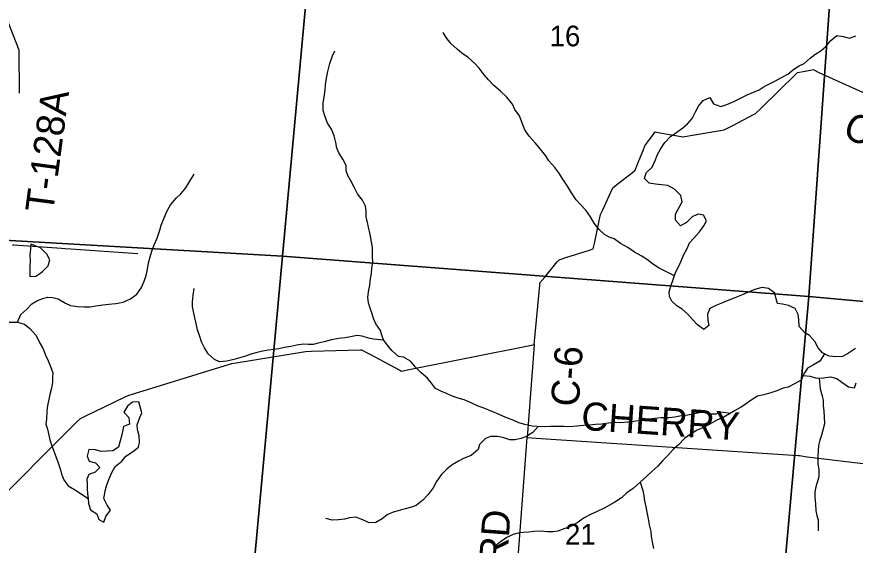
# Model space of a CAD drawing. Extents: x 1715311 to 2083412, y 146837 to 553079.
# Drawn here: x 1957824 to 1966796, y 327826 to 333480 of the extents above; entities that cross this region are included whole.
import ezdxf

# ---------------------------------------------------------------- set-up
doc = ezdxf.new("R2010")
doc.units = 0
for name, color, linetype in [('GM_X_County_Road', 7, 'Continuous'), ('GM_X_County_Road_Text', 7, 'Continuous'), ('GM_X_Major_River', 7, 'Continuous'), ('GM_X_Minor_Lake', 7, 'Continuous'), ('GM_X_Minor_River', 7, 'Continuous'), ('GM_X_Section', 7, 'Continuous'), ('GM_X_Section_Text', 7, 'Continuous'), ('GM_X_Township_Road', 7, 'Continuous'), ('GM_X_Township_Road_Text', 7, 'Continuous'), ('GM_X_Township_ROW', 7, 'Continuous')]:
    doc.layers.add(name, color=color, linetype=linetype)

msp = doc.modelspace()

# ---------------------------------------------------------------- linework, layer by layer
at = {"layer": 'GM_X_County_Road'}
for points in [[(1964498.1, 331981.3), (1964525.4, 332048.4), (1964545.9, 332098.6), (1964576.6, 332140.5), (1964638, 332224.3), (1964656, 332248.9), (1964728.2, 332235.9), (1964932.6, 332198.7), (1964954.3, 332194.8), (1965034.9, 332208.9), (1965393.1, 332271.6), (1965400.8, 332273), (1965485.9, 332317.4), (1965716.1, 332437.6), (1965727.1, 332443.3), (1965792.6, 332507.1), (1966164.7, 332869.7), (1966177.6, 332882.2), (1966261.7, 332899.3), (1966312.6, 332909.6), (1966345.7, 332916.3), (1966407.6, 332883.5), (1967703.9, 332298.9)], [(1957500.9, 328180.3), (1958471.5, 329148.4), (1958505.7, 329182.4), (1958556.9, 329207.2), (1958984.1, 329413.5), (1959016.2, 329429), (1959082.8, 329449.6), (1960090.2, 329761), (1960125.3, 329771.7), (1960192.9, 329782.7), (1960869.3, 329893.1), (1960912.2, 329900), (1960974, 329901.6), (1961501, 329915.7), (1961512.8, 329916), (1961595.5, 329872.3), (1961921.8, 329699.8), (1961941.2, 329689.5), (1962022.9, 329705.8), (1963315.4, 329963.3), (1963360.7, 329972.1), (1963371.1, 330083.5), (1963420.4, 330608.3), (1963422.7, 330633.5), (1963473.8, 330695.2), (1963608.4, 330857.6), (1963626.9, 330880), (1963699.6, 330903.1), (1963950.9, 330982.9), (1963993.3, 330996.3), (1964006, 331055.8), (1964060.9, 331313.6), (1964071.4, 331363.1), (1964094.1, 331413), (1964181.3, 331605), (1964201.6, 331649.7), (1964245.7, 331684.6), (1964411.1, 331815.4), (1964439.8, 331838.1), (1964465.8, 331901.9), (1964498.1, 331981.3)], [(1963360.7, 329972.1), (1963356.8, 329920.3), (1963286.6, 328978), (1963380.7, 328971.7), (1966180.6, 328786.9), (1966199.6, 328785.4), (1966283.4, 328773.1), (1967714.3, 328601.5)]]:
    msp.add_lwpolyline(points, dxfattribs=at)
at = {"layer": 'GM_X_Major_River'}
for points in [[(1964590.2, 331700.5), (1964542.5, 331750.8), (1964558.7, 331808.7), (1964622.9, 331870.5), (1964657.1, 331942.4), (1964679.3, 332006.3), (1964711.5, 332062.2), (1964759.7, 332136.1), (1964817.9, 332199.8), (1964885.9, 332245.6), (1964950, 332293.3), (1965002, 332333.1), (1965050.2, 332392.9), (1965086.4, 332464.8), (1965118.6, 332524.7), (1965168.8, 332584.5), (1965238.7, 332616.2), (1965280.4, 332548), (1965358.1, 332521.6), (1965422, 332541.3), (1965496, 332573), (1965562, 332604.8), (1965640, 332644.4), (1965706, 332672.1), (1965767.9, 332699.9), (1965822, 332735.7), (1965894, 332769.4), (1965944, 332795.2), (1966008, 332830.9), (1966076, 332866.6), (1966138.1, 332920.4), (1966196.1, 332956.1), (1966250.1, 332981.9), (1966312.2, 333035.7), (1966364.2, 333075.5), (1966430.3, 333119.2), (1966482.4, 333163), (1966534.5, 333224.8), (1966600.6, 333280.5), (1966666.4, 333268.2), (1966736.2, 333249.9), (1966804.1, 333275.6)], [(1966799.6, 329931.2), (1966725.6, 329881.5), (1966661.6, 329845.8), (1966589.7, 329842.1), (1966517.9, 329850.4), (1966444.2, 329884.8), (1966398.6, 329937), (1966362.9, 330007.2), (1966307.3, 330069.5), (1966253.6, 330103.8), (1966198, 330168.1), (1966194.3, 330242.2), (1966186.6, 330294.2), (1966152.9, 330358.4), (1966083.2, 330390.8), (1966017.4, 330407.1), (1965965.6, 330411.3), (1965951.8, 330461.4), (1965934.1, 330523.6), (1965866.5, 330573.9), (1965800.7, 330582.2), (1965730.8, 330566.5), (1965648.8, 330532.9), (1965578.8, 330501.1), (1965508.8, 330473.5), (1965442.9, 330447.7), (1965374.9, 330418), (1965304.9, 330392.3), (1965239, 330360.6), (1965214.7, 330296.6), (1965218.4, 330230.6), (1965228.2, 330176.5), (1965176.1, 330132.7), (1965108.5, 330183), (1965062.8, 330235.3), (1965005.2, 330297.6), (1964943.6, 330351.9), (1964891.8, 330382.2), (1964832.2, 330436.5), (1964810.4, 330486.6), (1964806.7, 330536.7), (1964826.9, 330608.6), (1964849.2, 330670.6), (1964873.4, 330742.5), (1964911.7, 330818.4), (1964935.9, 330876.3), (1964960, 330930.3), (1964996.3, 331002.2), (1965024.5, 331060.1), (1965072.6, 331113.9), (1965128.7, 331177.7), (1965174.9, 331243.5), (1965203.1, 331295.4), (1965171.4, 331357.6), (1965117.6, 331367.9), (1965053.6, 331344.1), (1964989.5, 331278.4), (1964927.5, 331242.6), (1964871.9, 331304.9), (1964874.1, 331369), (1964902.3, 331420.9), (1964942.5, 331498.8), (1964928.9, 331568.9), (1964861.3, 331637.2), (1964791.6, 331675.6), (1964723.8, 331681.9), (1964660, 331688.2), (1964590.2, 331700.5)]]:
    msp.add_lwpolyline(points, dxfattribs=at)
at = {"layer": 'GM_X_Minor_Lake'}
for points in [[(1957975, 331045.9), (1957969.1, 330989.9), (1957965.1, 330933.8), (1957967.1, 330869.8), (1957965.2, 330815.8), (1957965.2, 330699.7), (1958029, 330705.7), (1958071.2, 330734)], [(1958071.2, 330734), (1958100.8, 330753.8), (1958158.6, 330813.8), (1958178.5, 330877.9), (1958144.6, 330941.9), (1958076.8, 331007.9), (1957975, 331045.9)], [(1959130.4, 329361.3), (1959062.6, 329357.2), (1959008.8, 329313.2), (1958968.9, 329249.1), (1959022.8, 329191.1), (1959030.8, 329123.1), (1958967, 329095), (1958947.1, 329007), (1958931.2, 328943), (1958911.3, 328876.9), (1958851.5, 328834.8), (1958791.6, 328832.8), (1958727.8, 328828.8), (1958666, 328846.8), (1958596.2, 328848.8), (1958576.3, 328778.7), (1958598.2, 328724.7), (1958666, 328708.7), (1958713.9, 328658.7), (1958662.1, 328608.7), (1958596.3, 328584.6), (1958572.4, 328532.6), (1958576.4, 328480.5), (1958578.4, 328430.5), (1958580.4, 328376.5), (1958586.4, 328326.5), (1958592.5, 328272.4), (1958614.4, 328206.4), (1958682.2, 328162.4), (1958702.2, 328100.3), (1958754.1, 328072.3), (1958778, 328134.4), (1958825.8, 328200.5), (1958789.9, 328254.5), (1958754, 328324.5), (1958765.2, 328382.4)], [(1958765.2, 328382.4), (1958769.9, 328406.6), (1958785.8, 328462.6), (1958807.7, 328528.6), (1958841.6, 328602.7), (1958875.5, 328668.8), (1958947.2, 328724.8), (1958991.1, 328778.9), (1959060.9, 328824.9), (1959126.6, 328875), (1959138.6, 328927), (1959134.6, 328995), (1959116.6, 329063.1), (1959110.6, 329115.1), (1959142.5, 329191.2), (1959162.4, 329243.2), (1959130.4, 329361.3)]]:
    msp.add_lwpolyline(points, dxfattribs=at)
at = {"layer": 'GM_X_Minor_River'}
for points in [[(1964862.3, 330709.6), (1964763.7, 330757), (1964692, 330795.4), (1964624.4, 330839.7), (1964572.7, 330878), (1964507, 330922.3), (1964435.3, 330962.7), (1964361.7, 331011), (1964286.1, 331055.4), (1964216.4, 331103.8), (1964164.6, 331122), (1964112.9, 331150.3), (1964057.2, 331204.6), (1964001.6, 331270.9), (1963964, 331339.1), (1963912.4, 331409.4), (1963856.8, 331471.7), (1963809.2, 331521.9), (1963761.6, 331596.2), (1963716, 331666.4), (1963666.4, 331742.7), (1963624.8, 331811), (1963581.2, 331867.2), (1963517.6, 331939.5), (1963483.9, 331991.7), (1963428.3, 332062), (1963370.8, 332132.3), (1963307.2, 332202.7), (1963259.6, 332270.9), (1963230, 332351.1), (1963204.4, 332419.3), (1963152.8, 332489.6), (1963127.1, 332543.7), (1963067.6, 332620), (1963000, 332684.4), (1962930.4, 332744.8), (1962872.8, 332807.1), (1962827.1, 332859.3), (1962771.6, 332929.6), (1962723.9, 332979.8), (1962654.3, 333044.2), (1962586.7, 333090.5), (1962535, 333134.8), (1962467.4, 333195.1), (1962417.8, 333259.4), (1962386.1, 333311.6)], [(1961138.7, 332824.9), (1961151, 332894.9), (1961173.3, 332978.8), (1961203.6, 333062.8), (1961225.8, 333114.7)], [(1965460.1, 329235.8), (1965357.9, 329251.2), (1965303.9, 329229.5), (1965250, 329229.7), (1965180.2, 329246), (1965124.4, 329244.3), (1965062.4, 329228.5), (1965004.5, 329218.8), (1964936.6, 329211.1), (1964864.7, 329197.4), (1964800.8, 329189.7), (1964721, 329188.1), (1964649.1, 329180.4), (1964591.2, 329174.6), (1964517.4, 329165), (1964425.5, 329151.4), (1964361.6, 329141.7), (1964289.7, 329136), (1964233.9, 329138.2), (1964156, 329130.6), (1964082.1, 329122.9), (1964018.3, 329117.2), (1963952.4, 329109.5), (1963888.5, 329105.8), (1963816.6, 329100.1), (1963736.8, 329094.5), (1963678.9, 329096.7), (1963535.2, 329097.4), (1963475.3, 329091.6), (1963391.6, 329098), (1963337.7, 329100.3), (1963259.9, 329118.6), (1963196.2, 329136.9), (1963142.4, 329161.2), (1963058.7, 329191.6), (1962987, 329226), (1962917.3, 329252.3), (1962813.7, 329296.8), (1962761.9, 329315), (1962686.2, 329351.4), (1962612.5, 329381.8), (1962548.7, 329400.1), (1962475, 329424.4), (1962421.2, 329448.7), (1962363.5, 329473), (1962303.7, 329503.2), (1962260.1, 329559.5), (1962218.4, 329613.7), (1962152.8, 329672), (1962091.2, 329732.4), (1962035.6, 329794.7), (1961963.9, 329837), (1961910.1, 329845.3), (1961842.5, 329905.6), (1961798.8, 329955.9), (1961747.2, 330022.1), (1961731.5, 330072.3), (1961717.7, 330124.4), (1961666.1, 330194.6), (1961642.4, 330252.8), (1961622.7, 330312.9), (1961605, 330363), (1961587.3, 330419.2), (1961579.6, 330481.2), (1961591.9, 330557.2), (1961602.1, 330609.2), (1961610.4, 330677.2), (1961620.6, 330733.2), (1961624.8, 330791.3), (1961633.1, 330859.3), (1961631.3, 330911.3), (1961631.5, 330961.3), (1961629.8, 331011.4), (1961620.1, 331073.5), (1961604.4, 331151.6), (1961588.8, 331227.7), (1961577, 331277.8), (1961561.3, 331339.9), (1961561.6, 331404), (1961555.8, 331454), (1961524.2, 331518.2), (1961470.6, 331586.5), (1961435, 331658.7), (1961395.4, 331733), (1961365.7, 331783.1), (1961350, 331833.2), (1961348.2, 331887.3), (1961314.6, 331955.5), (1961269, 332023.7), (1961249.2, 332073.9), (1961237.5, 332136), (1961221.9, 332208.1), (1961190.3, 332278.3), (1961150.6, 332342.5), (1961119, 332418.7), (1961103.3, 332478.8), (1961103.7, 332558.9), (1961111.9, 332620.9), (1961124.2, 332694.9), (1961128.4, 332752.9), (1961138.7, 332824.9)], [(1957832.8, 330213.9), (1957869, 330293.8), (1957931.1, 330351.6), (1957983.3, 330407.4), (1958047.3, 330443.1), (1958101.3, 330466.9), (1958153.2, 330478.6), (1958209.1, 330478.4), (1958266.9, 330462.1), (1958346.5, 330415.7), (1958398.3, 330391.5), (1958472, 330379.1), (1958545.9, 330376.8), (1958609.7, 330376.5), (1958671.6, 330386.3), (1958745.5, 330397.9), (1958809.4, 330405.7), (1958883.3, 330413.3), (1958961.2, 330425), (1959039.1, 330460.7), (1959107.2, 330512.4), (1959159.4, 330582.2), (1959187.6, 330652.1), (1959209.8, 330712.1), (1959224.1, 330780.1), (1959234.4, 330846.1), (1959250.6, 330912), (1959270.8, 330972), (1959295.1, 331039.9), (1959327.3, 331111.8), (1959353.6, 331195.8), (1959369.8, 331251.7), (1959400.1, 331329.7), (1959430.3, 331395.6), (1959468.6, 331469.5), (1959528.7, 331539.2), (1959578.8, 331585), (1959633, 331650.8), (1959677.2, 331722.7), (1959723.4, 331794.5)], [(1961749.2, 330019.6), (1961639.5, 330030.6), (1961587.7, 330042.9), (1961519.9, 330063.2), (1961466, 330071.5), (1961396.1, 330055.8), (1961338.2, 330044), (1961266.3, 330038.3), (1961192.4, 330022.7), (1961112.5, 330003), (1961048.6, 329989.3), (1960996.7, 329973.5), (1960942.8, 329973.8), (1960886.9, 329978), (1960819, 329966.3), (1960757.1, 329952.6), (1960687.2, 329940.9), (1960627.3, 329929.1), (1960575.4, 329921.4), (1960513.5, 329911.6), (1960439.6, 329900), (1960381.7, 329886.2), (1960327.7, 329870.5), (1960269.7, 329850.7), (1960197.8, 329829), (1960145.9, 329813.2), (1960071.9, 329795.5), (1959992.1, 329787.9), (1959940.3, 329812.1), (1959872.7, 329872.5), (1959831.1, 329936.7), (1959801.4, 330002.9), (1959783.7, 330061), (1959758.1, 330129.2), (1959742.4, 330197.3), (1959730.7, 330259.4), (1959715, 330325.5), (1959703.3, 330379.6), (1959703.5, 330429.7), (1959711.8, 330501.7), (1959722.1, 330571.7)], [(1957715, 330214.4), (1957832.8, 330213.9), (1957906.5, 330189.6), (1957964.2, 330143.3), (1958029.7, 330068.9), (1958069.2, 329988.7), (1958104.9, 329926.5), (1958132.5, 329860.3), (1958160.2, 329798.1), (1958185.9, 329740), (1958209.6, 329671.8), (1958207.3, 329619.8), (1958205.1, 329569.8), (1958194.9, 329505.8), (1958178.6, 329437.8), (1958166.4, 329383.8), (1958152.2, 329319.8), (1958143.9, 329261.8), (1958141.5, 329173.8), (1958135.3, 329121.8), (1958151.1, 329069.7), (1958166.8, 329005.5), (1958176.5, 328953.5), (1958194.2, 328901.3), (1958221.9, 328831.2), (1958241.6, 328777), (1958267.2, 328706.9), (1958288.9, 328642.7), (1958306.6, 328578.6), (1958326.3, 328524.5), (1958373.9, 328460.2), (1958441.6, 328423.9), (1958586.4, 328326.5)], [(1966468.4, 329873.5), (1966415.9, 329794.8), (1966349.9, 329757.1), (1966283.9, 329721.4), (1966247.7, 329661.5), (1966217.5, 329593.6), (1966147.4, 329553.9), (1966079.4, 329518.1), (1966025.5, 329506.4), (1965955.5, 329476.7), (1965893.6, 329457), (1965817.7, 329435.3), (1965749.7, 329419.6), (1965683.7, 329379.8), (1965617.7, 329332.1), (1965567.6, 329298.3), (1965505.6, 329262.6), (1965451.6, 329230.8), (1965389.6, 329197), (1965313.6, 329163.4), (1965239.6, 329119.7), (1965171.6, 329086), (1965105.6, 329056.2), (1965041.6, 329016.5), (1964967.5, 328966.8), (1964903.4, 328899), (1964851.3, 328855.2), (1964783.1, 328779.5), (1964735, 328727.7), (1964684.9, 328673.8), (1964618.8, 328616.1), (1964562.6, 328560.3), (1964494.5, 328500.6), (1964420.4, 328432.9), (1964352.3, 328385.1), (1964294.2, 328333.4), (1964224.2, 328285.6), (1964168.2, 328253.9), (1964118.2, 328226.1), (1964028.2, 328184.5), (1963970.2, 328158.7), (1963894.2, 328119), (1963822.1, 328067.3), (1963750.1, 328025.6), (1963690.2, 328003.8), (1963614.2, 327978.2), (1963560.3, 327970.4), (1963502.4, 327970.7), (1963424.6, 327977), (1963356.8, 327973.3), (1963304.8, 327967.6), (1963243, 327961.8), (1963191, 327954.1), (1963135.1, 327942.3), (1963067.1, 327910.6), (1963011.1, 327870.8), (1962949, 327825.1)], [(1966239.7, 329643.5), (1966315.4, 329635.2), (1966383.2, 329612.8), (1966455, 329618.5), (1966530.9, 329628.2), (1966600.7, 329611.8), (1966654.4, 329569.6), (1966724, 329521.2), (1966789.8, 329510.9), (1966808, 329562.9)], [(1966408.8, 329614.9), (1966422.6, 329500.6), (1966442.2, 329424.4), (1966452, 329374.4), (1966453.8, 329320.3), (1966459.5, 329260.2), (1966465.2, 329198.2), (1966466.9, 329126.1), (1966450.6, 329056.1), (1966434.4, 329002.1), (1966416.2, 328950.2), (1966402, 328894.2), (1966399.8, 328834.2), (1966397.6, 328782.2), (1966397.2, 328702.1), (1966406.9, 328632), (1966406.6, 328558), (1966374.2, 328450), (1966364, 328398), (1966363.7, 328338), (1966369.4, 328267.9), (1966375.1, 328195.8), (1966386.8, 328145.7), (1966400.6, 328093.6), (1966400.1, 327979.5)], [(1963404.8, 329097), (1963347.4, 329032.2), (1963279.3, 328988.5), (1963217.4, 328966.7), (1963155.4, 328953), (1963101.6, 328953.2), (1963025.8, 328977.6), (1962964, 328989.9), (1962894.2, 328988.2), (1962838.2, 328966.4), (1962776.1, 328902.7), (1962759.9, 328850.7), (1962687.8, 328785), (1962609.8, 328759.3), (1962551.8, 328725.5), (1962481.8, 328687.8), (1962429.7, 328644), (1962363.6, 328578.3), (1962315.4, 328506.5), (1962279.2, 328438.6), (1962227, 328368.8), (1962170.8, 328309), (1962098.7, 328251.2), (1962046.8, 328233.5), (1961978.9, 328215.8), (1961906.9, 328194.1), (1961851, 328178.3), (1961787, 328150.6), (1961732.9, 328108.8), (1961664.9, 328071.1), (1961593.1, 328067.4), (1961527.3, 328097.7), (1961453.6, 328126.1), (1961383.8, 328120.4), (1961331.8, 328104.6), (1961267.9, 328096.9), (1961200.1, 328095.2), (1961130.3, 328113.5)], [(1964494.2, 328500.3), (1964524.1, 328410.4), (1964533.8, 328354.3), (1964541.6, 328302.2), (1964557.2, 328236.1), (1964568.9, 328162), (1964578.7, 328109.9), (1964592.3, 328043.8), (1964608, 327971.7), (1964611.8, 327919.6), (1964621.5, 327861.5), (1964637.1, 327791.4)]]:
    msp.add_lwpolyline(points, dxfattribs=at)
at = {"layer": 'GM_X_Section'}
for points in [[(1955440.9, 336668.5), (1961151.5, 336190.7), (1960667.9, 330918.2), (1954897.2, 331252.1)], [(1961151.5, 336190.7), (1966674.1, 335760.9), (1966300.5, 330486.3), (1960667.9, 330918.2)], [(1966674.1, 335760.9), (1972308.4, 335313.6), (1971868, 329980.4), (1966300.5, 330486.3)], [(1960667.9, 330918.2), (1960176.2, 325575.7), (1954563.6, 326023.5), (1954897.2, 331252.1)], [(1960667.9, 330918.2), (1966300.5, 330486.3), (1965818.8, 325095.8), (1960176.2, 325575.7)], [(1966300.5, 330486.3), (1971868, 329980.4), (1971431.7, 324673.2), (1965818.8, 325095.8)]]:
    msp.add_lwpolyline(points, close=True, dxfattribs=at)
at = {"layer": 'GM_X_Township_Road'}
for points in [[(1957852.8, 332662.6), (1957848.9, 333124), (1957753.4, 333368.6), (1957739, 333405.3), (1957730.8, 333470.4), (1957684.9, 333835.1), (1957682.9, 333850.3), (1957701.3, 333938.1), (1957798.1, 334400.8), (1957801.1, 334415.4), (1957720, 334454.7), (1957625.5, 334500.6), (1957602.9, 334511.6), (1957571.5, 334585), (1957365.1, 335068), (1957344.1, 335116.7)], [(1963008.2, 325270.6), (1963286.6, 328978)]]:
    msp.add_lwpolyline(points, dxfattribs=at)
at = {"layer": 'GM_X_Township_ROW'}
msp.add_lwpolyline([(1957777.4, 331041), (1957792.8, 331039.9), (1957843.9, 331036.4), (1958302.1, 331004.8), (1958337.6, 331002.4), (1958403.9, 330997.7), (1959065.7, 330952), (1959118.3, 330948.2)], dxfattribs=at)

# ---------------------------------------------------------------- texts
at = {"layer": 'GM_X_County_Road_Text'}
for s, rotation, p in [('C-5', 335.89873, (1966646.1, 332204.1)), ('C-6', 85.88232, (1963836.9, 329302.9)), ('CHERRY', 356.09588, (1963857.4, 329062.1))]:
    msp.add_text(s, height=300, rotation=rotation, dxfattribs=at).set_placement(p)
at = {"layer": 'GM_X_Section_Text'}
for s, p in [('16', (1963526, 333164.2)), ('21', (1963691, 327833.1))]:
    msp.add_text(s, height=221, rotation=0.00001, dxfattribs=at).set_placement(p)
at = {"layer": 'GM_X_Township_Road_Text'}
for s, rotation, p in [('T-128A', 82.39168, (1958210.7, 331372.3)), ('WILLIAMS RD', 85.7444, (1962917.6, 325594.4))]:
    msp.add_text(s, height=300, rotation=rotation, dxfattribs=at).set_placement(p)

doc.saveas('drawing.dxf')
